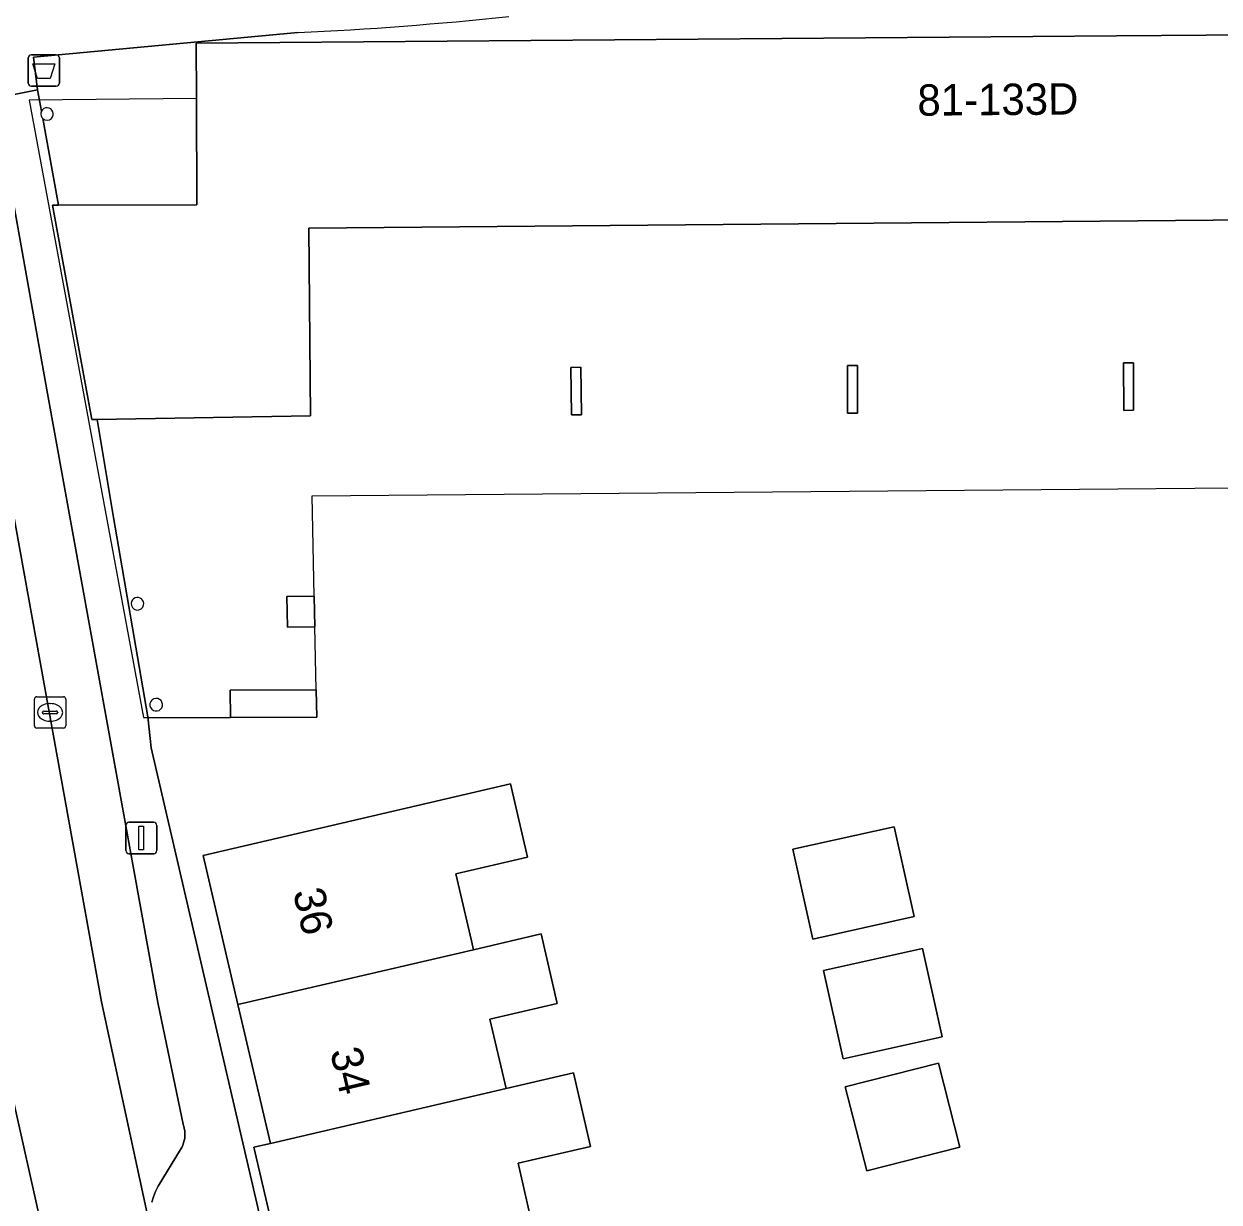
# Model space of a CAD drawing. Extents: x 160856 to 161310, y 384024 to 384878.
# Drawn here: x 160979.67 to 161017.77, y 384818.67 to 384856.21 of the extents above; entities that cross this region are included whole.
import ezdxf

# ---------------------------------------------------------------- set-up
doc = ezdxf.new("R2010")
doc.units = 0
for name, color, linetype in [('IMGEO_Afvalbak', 7, 'Continuous'), ('IMGEO_Erf', 7, 'Continuous'), ('IMGEO_Kolk', 7, 'Continuous'), ('IMGEO_Lichtmast', 7, 'Continuous'), ('IMGEO_Pand', 7, 'Continuous'), ('IMGEO_Pand_nummerreeks', 7, 'Continuous'), ('IMGEO_Pand_overbouw', 7, 'Continuous'), ('IMGEO_Parkeervlak_open', 7, 'Continuous'), ('IMGEO_Rijbaan_lokaal_open', 7, 'Continuous'), ('IMGEO_Voetpad_open', 7, 'Continuous')]:
    doc.layers.add(name, color=color, linetype=linetype)

msp = doc.modelspace()

# ---------------------------------------------------------------- linework, layer by layer
at = {"layer": 'IMGEO_Afvalbak'}
for p, q in [((160979.814, 384854.33), (160979.814, 384855.13)), ((160979.814, 384855.13), (160979.814, 384854.33)), ((160979.914, 384855.23), (160980.704, 384855.23)), ((160980.704, 384855.23), (160979.914, 384855.23)), ((160980.804, 384855.13), (160980.804, 384854.33)), ((160980.804, 384854.33), (160980.804, 384855.13)), ((160980.704, 384854.23), (160979.914, 384854.23)), ((160979.914, 384854.23), (160980.704, 384854.23))]:
    msp.add_line(p, q, dxfattribs=at)
msp.add_lwpolyline([(160979.957, 384854.944), (160980.661, 384854.944), (160980.512, 384854.474), (160980.106, 384854.474), (160979.957, 384854.944)], dxfattribs=at)
for centre, start, end in [((160979.914, 384855.13), 90, 180), ((160979.914, 384855.13), 90, 180), ((160980.704, 384855.13), 0, 90), ((160980.704, 384855.13), 360, 90), ((160979.914, 384854.33), 180, 270), ((160979.914, 384854.33), 180, 270), ((160980.704, 384854.33), 270, 0), ((160980.704, 384854.33), 270, 0)]:
    msp.add_arc(centre, 0.1, start, end, dxfattribs=at)
at = {"layer": 'IMGEO_Erf'}
for points in [[(160988.404, 384855.937), (160979.975, 384855.149), (160980.11, 384854.108), (160980.233, 384853.429)], [(160980.275, 384853.199), (160980.777, 384850.437), (160985.188, 384850.448), (160985.171, 384853.84), (160985.162, 384855.597), (161014.495, 384855.838), (161033.099, 384855.976), (161046.123, 384854.508), (161046.099, 384854.297), (161051.818, 384853.651), (161052.159, 384847.803), (161051.84, 384847.798), (161052.002, 384845.047), (161032.851, 384843.877), (161032.05, 384843.828), (161031.984, 384850.083), (160988.754, 384849.705), (160988.807, 384843.721), (160982.005, 384843.612), (160982.53, 384840.482), (160983.621, 384834.138), (160983.732, 384833.149), (161000, 384763.026)], [(160988.146, 384815.515), (160987.005, 384820.42), (160987.528, 384820.542), (160986.495, 384824.968), (160985.385, 384829.72), (160995.184, 384832), (160995.728, 384829.663), (160993.444, 384829.132), (160993.942, 384826.992), (160994.007, 384826.714), (160996.155, 384827.214), (160996.67, 384824.999), (160994.526, 384824.5), (160995.041, 384822.287), (160997.186, 384822.785), (160997.73, 384820.446), (160995.421, 384819.909), (160995.962, 384817.57)]]:
    msp.add_lwpolyline(points, dxfattribs=at)
for points in [[(161014.727, 384843.899), (161014.717, 384845.409), (161015.032, 384845.411), (161015.042, 384843.901)], [(160997.129, 384843.752), (160997.103, 384845.266), (160997.418, 384845.272), (160997.444, 384843.757)], [(161005.926, 384843.809), (161005.92, 384845.329), (161006.24, 384845.33), (161006.246, 384843.81)], [(160988.077, 384836.99), (160988.057, 384837.967), (160988.927, 384837.978), (160988.947, 384836.997)], [(160986.256, 384834.117), (160986.25, 384834.981), (160988.989, 384834.997), (160989.007, 384834.127)], [(161004.815, 384827.051), (161004.179, 384829.912), (161007.411, 384830.632), (161008.048, 384827.77)], [(161005.781, 384823.238), (161005.156, 384826.049), (161008.312, 384826.751), (161008.937, 384823.94)], [(161006.533, 384819.666), (161005.852, 384822.339), (161008.823, 384823.096), (161009.505, 384820.423)]]:
    msp.add_lwpolyline(points, close=True, dxfattribs=at)
for centre, radius, start, end in [((160983.054, 384970.09), 114.279, 272.68326, 276.0633), ((160980.413, 384853.343), 0.199, 315.2683, 154.4368), ((160980.412, 384853.345), 0.2, 226.633, 315.0098), ((160983.292, 384837.736), 0.201, 173.0495, 348.8716), ((160983.292, 384837.736), 0.201, 348.7854, 173.1356), ((160983.89, 384834.52), 0.201, 75.0662, 227.1962), ((160983.89, 384834.52), 0.201, 227.1561, 75.1063)]:
    msp.add_arc(centre, radius, start, end, dxfattribs=at)
at = {"layer": 'IMGEO_Kolk'}
for p, q in [((160980.007, 384833.849), (160980.007, 384834.701)), ((160980.082, 384834.775), (160980.934, 384834.775)), ((160981.008, 384834.701), (160981.008, 384833.849)), ((160980.309, 384834.318), (160980.707, 384834.318)), ((160980.495, 384834.555), (160980.52, 384834.555)), ((160980.266, 384834.269), (160980.266, 384834.281)), ((160980.704, 384834.232), (160980.306, 384834.232)), ((160980.518, 384833.995), (160980.493, 384833.995)), ((160980.75, 384834.281), (160980.75, 384834.269)), ((160980.934, 384833.775), (160980.082, 384833.775))]:
    msp.add_line(p, q, dxfattribs=at)
for points in [[(160980.007, 384833.849), (160980.007, 384834.701)], [(160980.082, 384834.775), (160980.934, 384834.775)], [(160981.008, 384834.701), (160981.008, 384833.849)], [(160980.934, 384833.775), (160980.082, 384833.775)]]:
    msp.add_lwpolyline(points, dxfattribs=at)
for centre, radius, start, end in [((160980.084, 384834.699), 0.0765, 91.552, 178.448), ((160980.084, 384834.699), 0.0765, 91.552, 178.448), ((160980.932, 384834.699), 0.0765, 1.552, 88.448), ((160980.932, 384834.699), 0.0765, 1.552, 88.448), ((160980.306, 384834.278), 0.0403, 85.8775, 175.7526), ((160980.711, 384834.28), 0.0386, 1.7309, 96.639), ((160980.303, 384834.268), 0.0366, 178.938, 274.7102), ((160980.707, 384834.275), 0.043, 264.8664, 352.4533), ((160980.084, 384833.851), 0.0765, 181.552, 268.448), ((160980.084, 384833.851), 0.0765, 181.552, 268.448), ((160980.932, 384833.851), 0.0765, 271.552, 358.448), ((160980.932, 384833.851), 0.0765, 271.552, 358.448)]:
    msp.add_arc(centre, radius, start, end, dxfattribs=at)
for centre, major_axis, ratio, start_param, end_param in [((160980.494, 384834.275), (-0.387, 0.002), 0.722429, 4.712389, 7.853982), ((160980.519, 384834.275), (-0.39, 0.002), 0.717154, 1.570796, 4.712389)]:
    msp.add_ellipse(centre, major_axis=major_axis, ratio=ratio, start_param=start_param, end_param=end_param, dxfattribs=at)
at = {"layer": 'IMGEO_Lichtmast'}
for p, q in [((160982.92, 384829.873), (160982.92, 384830.673)), ((160982.92, 384830.673), (160982.92, 384829.873)), ((160983.02, 384830.773), (160983.81, 384830.773)), ((160983.81, 384830.773), (160983.02, 384830.773)), ((160983.91, 384830.673), (160983.91, 384829.873)), ((160983.91, 384829.873), (160983.91, 384830.673)), ((160983.81, 384829.773), (160983.02, 384829.773)), ((160983.02, 384829.773), (160983.81, 384829.773))]:
    msp.add_line(p, q, dxfattribs=at)
msp.add_lwpolyline([(160983.34, 384830.648), (160983.49, 384830.648), (160983.49, 384829.898), (160983.34, 384829.898), (160983.34, 384830.648)], dxfattribs=at)
for centre, start, end in [((160983.02, 384830.673), 90, 180), ((160983.02, 384830.673), 90, 180), ((160983.81, 384830.673), 0, 90), ((160983.81, 384830.673), 360, 90), ((160983.02, 384829.873), 180, 270), ((160983.02, 384829.873), 180, 270), ((160983.81, 384829.873), 270, 0), ((160983.81, 384829.873), 270, 0)]:
    msp.add_arc(centre, 0.1, start, end, dxfattribs=at)
at = {"layer": 'IMGEO_Pand'}
for points in [[(161051.818, 384853.651), (161046.099, 384854.297), (161046.123, 384854.508), (161033.099, 384855.976), (161014.495, 384855.838), (160985.162, 384855.597), (160985.171, 384853.84), (160985.188, 384850.448), (160980.777, 384850.437), (160980.583, 384850.437), (160981.841, 384843.609), (160982.005, 384843.612), (160988.807, 384843.721), (160988.754, 384849.705), (161031.984, 384850.083), (161032.05, 384843.828), (161032.851, 384843.877), (161052.002, 384845.047), (161051.84, 384847.798), (161052.159, 384847.803)], [(161015.032, 384845.411), (161014.717, 384845.409), (161014.727, 384843.899), (161015.042, 384843.901)], [(160997.418, 384845.272), (160997.103, 384845.266), (160997.129, 384843.752), (160997.444, 384843.757)], [(161006.24, 384845.33), (161005.92, 384845.329), (161005.926, 384843.809), (161006.246, 384843.81)], [(160988.927, 384837.978), (160988.057, 384837.967), (160988.077, 384836.99), (160988.947, 384836.997)], [(160988.989, 384834.997), (160986.25, 384834.981), (160986.256, 384834.117), (160989.007, 384834.127)], [(160993.444, 384829.132), (160995.728, 384829.663), (160995.184, 384832), (160985.385, 384829.72), (160986.495, 384824.968), (160994.007, 384826.714), (160993.942, 384826.992)], [(161004.179, 384829.912), (161004.815, 384827.051), (161008.048, 384827.77), (161007.411, 384830.632)], [(160994.007, 384826.714), (160986.495, 384824.968), (160987.528, 384820.542), (160995.041, 384822.287), (160994.526, 384824.5), (160996.67, 384824.999), (160996.155, 384827.214)], [(161005.156, 384826.049), (161005.781, 384823.238), (161008.937, 384823.94), (161008.312, 384826.751)], [(161008.823, 384823.096), (161005.852, 384822.339), (161006.533, 384819.666), (161009.505, 384820.423)], [(160995.041, 384822.287), (160987.528, 384820.542), (160987.005, 384820.42), (160988.146, 384815.515), (160988.679, 384815.639), (160996.014, 384817.345), (160995.962, 384817.57), (160995.421, 384819.909), (160997.73, 384820.446), (160997.186, 384822.785)]]:
    msp.add_lwpolyline(points, close=True, dxfattribs=at)
for centre, radius, start, end in [((160980.412, 384853.343), 0.199, 170.9272, 226.3351), ((160980.474, 384853.324), 0.263, 156.5372, 169.111), ((160980.413, 384853.343), 0.199, 315.2683, 154.4368), ((160980.412, 384853.345), 0.2, 226.633, 315.0098), ((160983.292, 384837.736), 0.201, 173.0495, 348.8716), ((160983.292, 384837.736), 0.201, 348.7854, 173.1356), ((160983.89, 384834.52), 0.201, 75.0662, 227.1962), ((160983.89, 384834.52), 0.201, 227.1561, 75.1063)]:
    msp.add_arc(centre, radius, start, end, dxfattribs=at)
at = {"layer": 'IMGEO_Pand_overbouw'}
msp.add_lwpolyline([(160985.171, 384853.84), (160979.841, 384853.781), (160983.48, 384834.107), (160986.256, 384834.117), (160989.007, 384834.127), (160988.989, 384834.997), (160988.947, 384836.997), (160988.927, 384837.978), (160988.86, 384841.178), (161032.881, 384841.554), (161032.851, 384843.877), (161032.05, 384843.828), (161031.984, 384850.083), (160988.754, 384849.705), (160988.807, 384843.721), (160982.005, 384843.612), (160981.841, 384843.609), (160980.583, 384850.437), (160980.777, 384850.437), (160985.188, 384850.448)], close=True, dxfattribs=at)
at = {"layer": 'IMGEO_Parkeervlak_open'}
for points in [[(160976.949, 384853.403), (160977.479, 384850.76), (160978.754, 384843.764), (160982.15, 384825.052), (160983.723, 384817.77)], [(160980.401, 384844.553), (160979.32, 384850.627), (160979.304, 384850.723), (160979.279, 384850.817), (160979.247, 384850.908), (160979.206, 384850.996), (160979.157, 384851.08), (160979.101, 384851.159), (160979.039, 384851.233), (160978.97, 384851.301), (160978.934, 384851.332), (160977.635, 384852.197)], [(160983.748, 384818.67), (160983.801, 384818.843), (160983.869, 384819.012), (160983.952, 384819.173), (160984.663, 384820.349), (160984.703, 384820.415), (160984.737, 384820.485), (160984.764, 384820.557), (160984.785, 384820.632), (160984.799, 384820.708), (160984.806, 384820.785), (160984.806, 384820.862), (160984.8, 384820.939), (160984.786, 384821.015), (160984.766, 384821.09), (160984.761, 384821.106), (160983.944, 384825.029), (160980.401, 384844.553)], [(160980.396, 384817.197), (160979.13, 384822.843), (160975.504, 384842.631)]]:
    msp.add_lwpolyline(points, dxfattribs=at)
at = {"layer": 'IMGEO_Rijbaan_lokaal_open'}
msp.add_lwpolyline([(160978.754, 384843.764), (160977.479, 384850.76), (160976.949, 384853.403), (160976.934, 384853.479), (160973.549, 384852.917), (160973.754, 384851.919), (160974.84, 384846.396), (160975.364, 384843.569), (160975.504, 384842.631), (160979.13, 384822.843), (160980.396, 384817.197), (160980.425, 384817.077), (160980.859, 384815.191), (160984.148, 384815.959), (160983.735, 384817.713), (160983.723, 384817.77), (160982.15, 384825.052)], close=True, dxfattribs=at)
at = {"layer": 'IMGEO_Voetpad_open'}
for points in [[(160976.811, 384854.494), (160976.934, 384853.479), (160980.11, 384854.108), (160979.975, 384855.149), (160988.404, 384855.937)], [(160980.233, 384853.429), (160980.11, 384854.108), (160976.934, 384853.479), (160976.949, 384853.403)], [(160983.732, 384833.149), (160983.621, 384834.138), (160982.53, 384840.482), (160982.005, 384843.612), (160981.841, 384843.609), (160980.583, 384850.437), (160980.777, 384850.437), (160980.275, 384853.199)], [(160979.32, 384850.627), (160980.401, 384844.553), (160983.944, 384825.029), (160984.761, 384821.106), (160984.766, 384821.09), (160984.786, 384821.015), (160984.8, 384820.939), (160984.806, 384820.862), (160984.806, 384820.785), (160984.799, 384820.708), (160984.785, 384820.632), (160984.764, 384820.557), (160984.737, 384820.485), (160984.703, 384820.415), (160984.663, 384820.349), (160983.952, 384819.173), (160983.869, 384819.012), (160983.801, 384818.843), (160983.748, 384818.67)], [(161007.901, 384720.147), (161011.597, 384725.51), (161017.413, 384721.551), (161018.857, 384720.62), (161018.41, 384728.624), (161018.411, 384729.745), (161007.902, 384729.22), (161006.851, 384733.695), (161006.532, 384735.055), (161003.022, 384750), (161000, 384763.026), (160983.732, 384833.149)]]:
    msp.add_lwpolyline(points, dxfattribs=at)
for centre, radius, start, end in [((160983.054, 384970.09), 114.279, 272.68326, 276.0633), ((160980.412, 384853.343), 0.199, 170.9272, 226.3351), ((160980.474, 384853.324), 0.263, 156.5372, 169.111)]:
    msp.add_arc(centre, radius, start, end, dxfattribs=at)

# ---------------------------------------------------------------- texts
at = {"layer": 'IMGEO_Pand_nummerreeks'}
for s, rotation, p in [('81-133D', 0.4698, (161008.154, 384853.286)), ('36', 283.1263, (160988.243, 384828.559)), ('34', 283.1263, (160989.427, 384823.481))]:
    msp.add_text(s, height=1, rotation=rotation, dxfattribs=at).set_placement(p)

doc.saveas('drawing.dxf')
